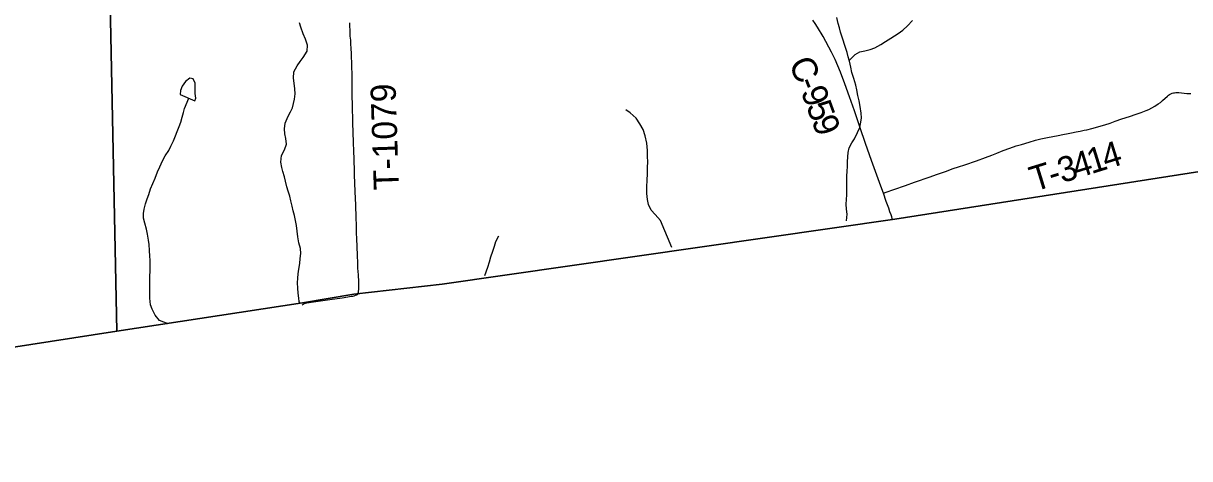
# Model space of a CAD drawing. Extents: x 1874609 to 2204689, y 815661 to 1281160.
# Drawn here: x 2012740 to 2026660, y 929098 to 934291 of the extents above; entities that cross this region are included whole.
import ezdxf

# ---------------------------------------------------------------- set-up
doc = ezdxf.new("R2010")
doc.units = 0
for name, color, linetype in [('GM_X_Adjacent_County', 7, 'Continuous'), ('GM_X_County', 7, 'Continuous'), ('GM_X_County_Road', 7, 'Continuous'), ('GM_X_County_Road_Text', 7, 'Continuous'), ('GM_X_Minor_Lake', 7, 'Continuous'), ('GM_X_Minor_River', 7, 'Continuous'), ('GM_X_Township', 7, 'Continuous'), ('GM_X_Township_Road', 7, 'Continuous'), ('GM_X_Township_Road_Text', 7, 'Continuous')]:
    doc.layers.add(name, color=color, linetype=linetype)

msp = doc.modelspace()

# ---------------------------------------------------------------- linework, layer by layer
at = {"layer": 'GM_X_Adjacent_County'}
for points in [[(2013389, 955699), (2013479, 950530), (2013537, 945156), (2013620, 941438), (2013715, 937187), (2013775, 934527), (2013857, 930619), (2011234, 930213), (2008943, 929865), (2007573, 929691), (2003242, 929141), (2002301, 929187), (1997884, 929140), (1994873, 929158), (1992067, 929138), (1990714, 929138), (1987142, 929172), (1982296, 929113), (1981906, 929112), (1977276, 929098)], [(2011234, 930213), (2013857, 930619), (2016073, 930958), (2016684, 931060), (2017738, 931179), (2023140, 931954), (2028816, 932841), (2030108, 933014), (2031111, 933198), (2031637, 933277), (2034945, 933785), (2038391, 934329), (2043971, 935214), (2046246, 935556), (2048556, 935944)]]:
    msp.add_lwpolyline(points, dxfattribs=at)
at = {"layer": 'GM_X_County'}
msp.add_lwpolyline([(2028816, 932841), (2023140, 931954), (2017738, 931179), (2016684, 931060), (2016073, 930958), (2013857, 930619), (2013775, 934527), (2013715, 937187), (2013620, 941438), (2013537, 945156), (2013479, 950530), (2013389, 955699)], dxfattribs=at)
at = {"layer": 'GM_X_County_Road'}
for points in [[(2023005, 932264), (2022997, 932286), (2022958, 932394), (2022862, 932656), (2022790, 932857), (2022727, 933044), (2022659, 933246), (2022600, 933416), (2022545, 933570), (2022493, 933708), (2022462, 933784), (2022428, 933859), (2022384, 933946), (2022284, 934134), (2022218, 934247), (2022192, 934289), (2022163, 934328)], [(2023114, 931948), (2023105, 931982), (2023097, 932007), (2023083, 932044), (2023068, 932086), (2023054, 932127), (2023039, 932167), (2023005, 932264)]]:
    msp.add_lwpolyline(points, dxfattribs=at)
at = {"layer": 'GM_X_Minor_Lake'}
for points in [[(2014786, 933366), (2014798, 933398), (2014790, 933454), (2014790, 933523), (2014790, 933577), (2014766, 933631), (2014726, 933637), (2014676, 933598), (2014636, 933542), (2014614, 933490), (2014610, 933444)], [(2014610, 933444), (2014786, 933366)]]:
    msp.add_lwpolyline(points, dxfattribs=at)
at = {"layer": 'GM_X_Minor_River'}
for points in [[(2016040, 930945), (2016033, 930973), (2016028, 931014), (2016020, 931074), (2016018, 931132), (2016014, 931194), (2016017, 931252), (2016021, 931302), (2016029, 931358), (2016039, 931426), (2016045, 931486), (2016053, 931546), (2016049, 931604), (2016029, 931673), (2016015, 931745), (2016007, 931811), (2015999, 931879), (2015989, 931941), (2015977, 931999), (2015961, 932053), (2015949, 932109), (2015932, 932175), (2015920, 932229), (2015902, 932289), (2015886, 932341), (2015870, 932407), (2015858, 932459), (2015838, 932523), (2015824, 932573), (2015812, 932635), (2015820, 932713), (2015858, 932781), (2015880, 932849), (2015872, 932919), (2015862, 932974), (2015856, 933034), (2015866, 933102), (2015901, 933182), (2015927, 933234), (2015951, 933284), (2015965, 933334), (2015977, 933386), (2015983, 933452), (2015981, 933508), (2015971, 933576), (2015963, 933638), (2015969, 933712), (2016007, 933784), (2016043, 933835), (2016081, 933885), (2016127, 933959), (2016133, 934031), (2016107, 934103), (2016081, 934167), (2016053, 934247), (2016034, 934299)], [(2022564, 931935), (2022572, 932016), (2022565, 932076), (2022561, 932134), (2022563, 932190), (2022567, 932246), (2022569, 932298), (2022569, 932472), (2022571, 932522), (2022577, 932587), (2022577, 932637), (2022581, 932697), (2022585, 932751), (2022597, 932807), (2022627, 932865), (2022659, 932915), (2022695, 932989), (2022723, 933049), (2022737, 933111), (2022743, 933163), (2022740, 933221), (2022728, 933299), (2022716, 933367), (2022700, 933431), (2022686, 933496), (2022674, 933554), (2022650, 933634), (2022628, 933706), (2022614, 933768), (2022598, 933840), (2022586, 933892), (2022572, 933944), (2022491, 934184), (2022479, 934236), (2022465, 934290), (2022447, 934360)], [(2022594, 933856), (2022606, 933860), (2022666, 933920), (2022722, 933950), (2022782, 933964), (2022848, 933978), (2022904, 933998), (2022974, 934038), (2023028, 934075), (2023094, 934115), (2023180, 934171), (2023238, 934211), (2023294, 934263), (2023350, 934327)], [(2014467, 930706), (2014367, 930745), (2014313, 930809), (2014277, 930881), (2014258, 930935), (2014248, 931013), (2014248, 931065), (2014250, 931124), (2014250, 931280), (2014252, 931330), (2014254, 931394), (2014254, 931464), (2014250, 931514), (2014244, 931582), (2014240, 931654), (2014234, 931706), (2014220, 931778), (2014210, 931834), (2014191, 931906), (2014175, 931968), (2014173, 932022), (2014181, 932074), (2014199, 932138), (2014219, 932198), (2014237, 932249), (2014259, 932315), (2014285, 932381), (2014313, 932443), (2014341, 932519), (2014369, 932581), (2014399, 932649), (2014433, 932709), (2014475, 932775), (2014499, 932827), (2014531, 932888), (2014555, 932950), (2014575, 933000), (2014601, 933060), (2014621, 933114), (2014637, 933170), (2014651, 933226), (2014664, 933276), (2014716, 933398)], [(2020478, 931618), (2020346, 931939), (2020282, 932009), (2020234, 932061), (2020200, 932131), (2020188, 932189), (2020182, 932263), (2020183, 932331), (2020185, 932429), (2020189, 932487), (2020191, 932579), (2020193, 932633), (2020191, 932711), (2020189, 932775), (2020181, 932861), (2020161, 932949), (2020137, 933026), (2020099, 933094), (2020053, 933160), (2019982, 933224), (2019930, 933259)], [(2018411, 931754), (2018375, 931686), (2018359, 931630), (2018339, 931568), (2018315, 931502), (2018299, 931441), (2018279, 931379), (2018243, 931279)], [(2014442, 930702), (2014442, 930702)]]:
    msp.add_lwpolyline(points, dxfattribs=at)
at = {"layer": 'GM_X_Township'}
msp.add_lwpolyline([(2028816, 932841), (2023140, 931954), (2017738, 931179), (2016684, 931060), (2016073, 930958), (2013857, 930619), (2013775, 934527), (2013715, 937187), (2013620, 941438), (2013537, 945156), (2013479, 950530), (2013389, 955699)], dxfattribs=at)
at = {"layer": 'GM_X_Township_Road'}
for points in [[(2016742, 931083), (2016745, 931126), (2016743, 931208), (2016739, 931290), (2016734, 931371), (2016731, 931437), (2016727, 931518), (2016723, 931633), (2016721, 931715), (2016718, 931797), (2016715, 931878), (2016713, 931976), (2016709, 932124), (2016702, 932287), (2016697, 932385), (2016693, 932483), (2016692, 932532), (2016689, 932663), (2016685, 932777), (2016682, 932859), (2016675, 933006), (2016673, 933088), (2016671, 933170), (2016669, 933252), (2016668, 933300), (2016665, 933447), (2016663, 933512), (2016663, 933528), (2016663, 933577), (2016664, 933626), (2016664, 933674), (2016662, 933786), (2016655, 933929), (2016652, 933993), (2016650, 934042), (2016647, 934091), (2016642, 934140), (2016641, 934170), (2016636, 934299)], [(2023005, 932264), (2023038, 932276), (2023131, 932309), (2023269, 932358), (2023377, 932396), (2023563, 932459), (2023640, 932487), (2023686, 932504), (2023747, 932525), (2023839, 932559), (2023901, 932579), (2023977, 932604), (2024115, 932651), (2024222, 932690), (2024298, 932719), (2024359, 932744), (2024434, 932775), (2024512, 932803), (2024590, 932828), (2024652, 932847), (2024743, 932875), (2024820, 932897), (2024883, 932913), (2024964, 932930), (2025028, 932940), (2025091, 932953), (2025145, 932964), (2025211, 932977), (2025249, 932985), (2025306, 932997), (2025352, 933006), (2025401, 933016), (2025434, 933022), (2025491, 933038), (2025647, 933082), (2025709, 933102), (2025771, 933124), (2025849, 933151), (2025942, 933181), (2026020, 933206), (2026082, 933228), (2026142, 933253), (2026172, 933264), (2026244, 933303), (2026285, 933329), (2026311, 933348), (2026335, 933369), (2026394, 933424), (2026407, 933434), (2026420, 933443), (2026434, 933451), (2026449, 933457), (2026465, 933461), (2026480, 933464), (2026496, 933466), (2026529, 933465), (2026625, 933455), (2026673, 933453)], [(2016069, 930929), (2016080, 930940), (2016093, 930948), (2016108, 930952), (2016124, 930956), (2016204, 930967), (2016399, 930995), (2016545, 931016), (2016658, 931035), (2016674, 931038), (2016688, 931042), (2016698, 931044), (2016706, 931047), (2016715, 931051), (2016722, 931054), (2016727, 931058), (2016735, 931066), (2016738, 931073), (2016742, 931083)]]:
    msp.add_lwpolyline(points, dxfattribs=at)

# ---------------------------------------------------------------- texts
at = {"layer": 'GM_X_County_Road_Text'}
for s, rotation, p in [('C', 294.8665, (2021868, 933812)), ('-', 291.7594, (2021969, 933592)), ('9', 290.8737, (2022015, 933479)), ('5', 290.1014, (2022080, 933307)), ('9', 289.8906, (2022144, 933134))]:
    msp.add_text(s, height=300, rotation=rotation, dxfattribs=at).set_placement(p)
at = {"layer": 'GM_X_Township_Road_Text'}
for s, rotation, p in [('T-1079', 91.8597, (2017223, 932307)), ('4', 17.2114, (2025311, 932438)), ('1', 17.2185, (2025486, 932492)), ('4', 17.2798, (2025662, 932546)), ('T', 17.2087, (2024805, 932281)), ('3', 17.2093, (2025136, 932383)), ('-', 17.2088, (2025019, 932347))]:
    msp.add_text(s, height=300, rotation=rotation, dxfattribs=at).set_placement(p)

doc.saveas('drawing.dxf')
